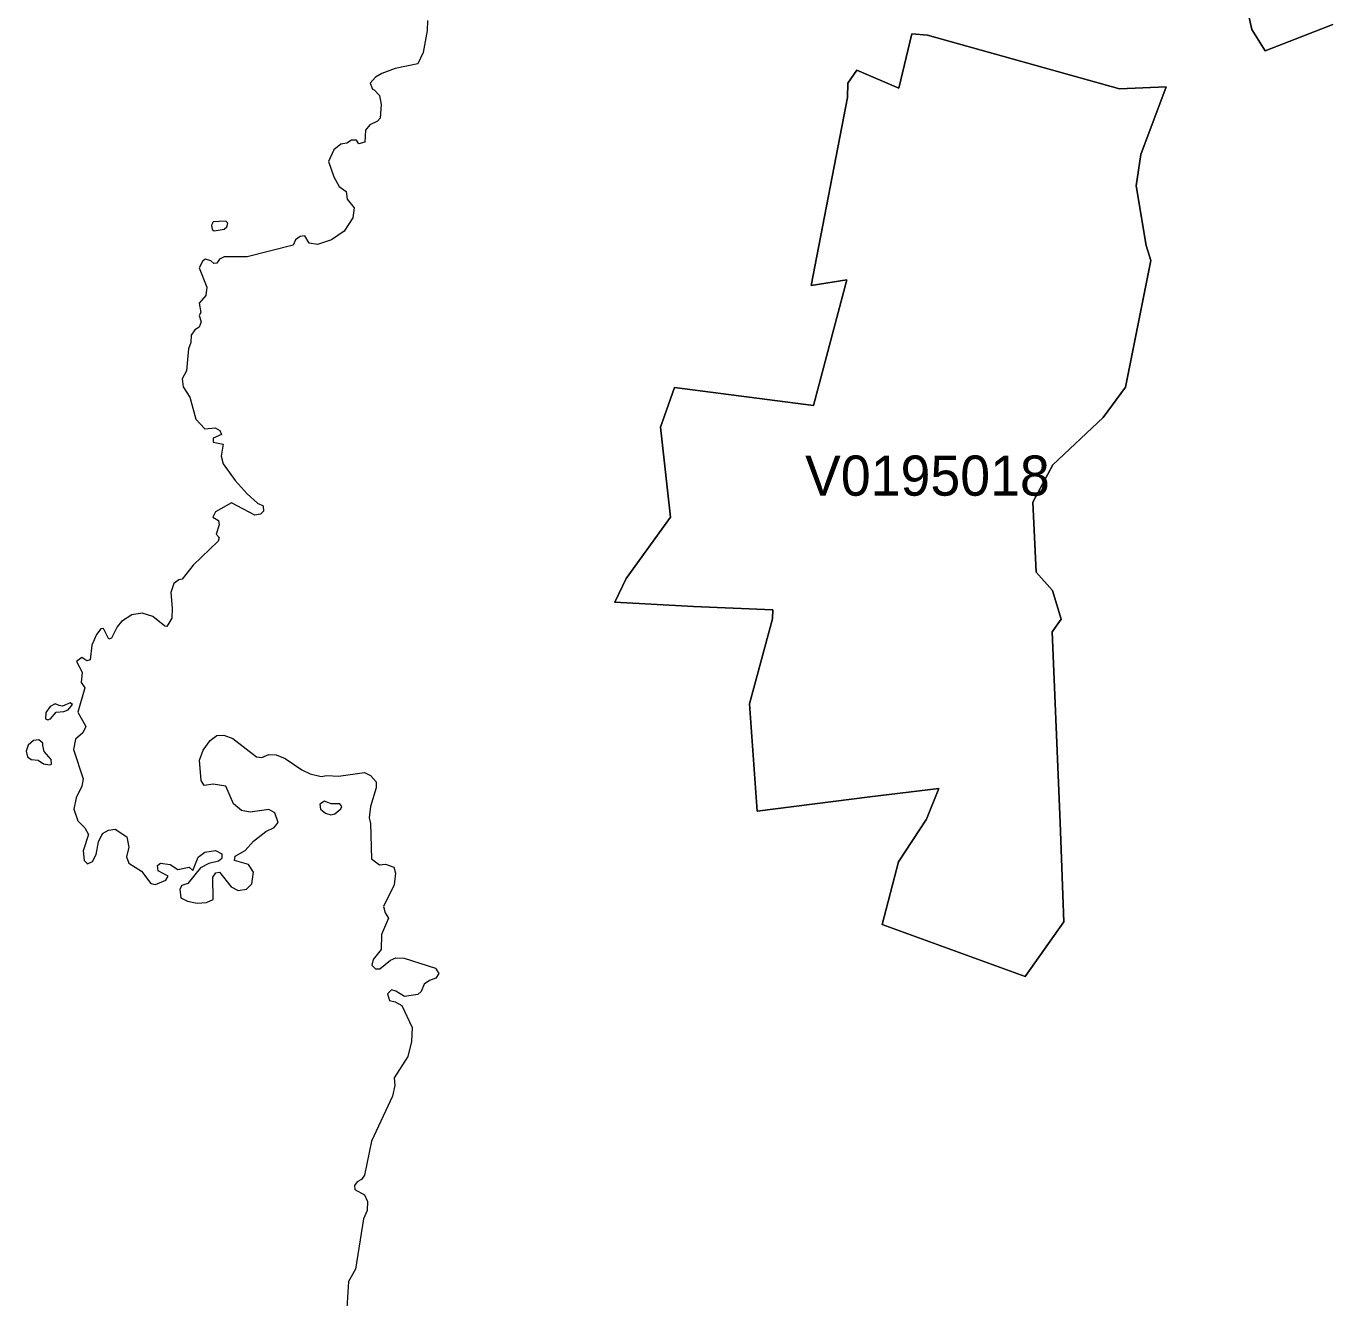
# Model space of a CAD drawing. Extents: x 369010 to 735936, y 6377141 to 6616555.
# Drawn here: x 474722 to 477977, y 6490090 to 6493257 of the extents above; entities that cross this region are included whole.
import ezdxf
from ezdxf.enums import TextEntityAlignment as Align

# ---------------------------------------------------------------- set-up
doc = ezdxf.new("R2010")
doc.units = 0
doc.header["$LTSCALE"] = 40
doc.layers.add('3', color=7, linetype='Continuous', lineweight=13)
doc.layers.add('4', color=7, linetype='Continuous')

msp = doc.modelspace()

# ---------------------------------------------------------------- linework, layer by layer
at = {"layer": '3'}
for points in [[(477977.38, 6493261.24), (477808.73, 6493195.87), (477775.46, 6493248.83), (477728.95, 6493459.68)], [(477728.95, 6493459.68), (477775.46, 6493248.83), (477808.73, 6493195.87), (477977.38, 6493261.24)], [(475722.05, 6493271.5), (475720.56, 6493246.51), (475710.8, 6493191.4), (475697.56, 6493163.43), (475641.12, 6493151.68), (475608.35, 6493139.76), (475591.97, 6493130.66), (475578.56, 6493115.27), (475584.85, 6493100.04), (475588.49, 6493098.55), (475602.39, 6493084.65), (475606.53, 6493062.3), (475603.72, 6493028.21), (475597.43, 6493020.43), (475577.9, 6493011.5), (475567.47, 6492998.09), (475565.32, 6492968.13), (475550.76, 6492964), (475545.13, 6492973.1), (475532.55, 6492973.1), (475520.8, 6492966.15), (475506.07, 6492963.33), (475488.69, 6492949.27), (475474.79, 6492920.14), (475488.03, 6492881.74), (475501.93, 6492857.91), (475519.31, 6492845.49), (475521.46, 6492826.63), (475538.84, 6492804.95), (475535.36, 6492779.95), (475513.85, 6492747.02), (475482.4, 6492724.84), (475447.48, 6492713.59), (475427.29, 6492717.06), (475416.2, 6492735.27), (475404.29, 6492733.12), (475393.2, 6492724.84), (475386.91, 6492711.6), (475272.54, 6492682.97), (475215.28, 6492682.97), (475203.53, 6492677.34), (475196.58, 6492666.92), (475189.46, 6492666.25), (475181.85, 6492672.54), (475168.61, 6492676.68), (475162.32, 6492672.54), (475153.22, 6492655.66), (475172.08, 6492606.84), (475169.27, 6492586.65), (475153.22, 6492567.12), (475156.69, 6492544.11), (475152.55, 6492536.5), (475158.18, 6492521.11), (475152.55, 6492507.87), (475142.13, 6492500.92), (475133.02, 6492487.67), (475132.36, 6492469.47), (475126.07, 6492453.42), (475121.44, 6492398.96), (475110.35, 6492378.77), (475113, 6492359.24), (475129.88, 6492333.43), (475144.44, 6492278.31), (475166.79, 6492253.98), (475192.61, 6492256.8), (475204.36, 6492249.85), (475208.66, 6492240.08), (475187.64, 6492230.98), (475187.64, 6492221.21), (475212.8, 6492216.25), (475207.83, 6492186.29), (475212.8, 6492167.42), (475242.75, 6492125.72), (475272.05, 6492092.12), (475298.53, 6492069.12), (475312.43, 6492062.16), (475313.26, 6492049.59), (475305.48, 6492041.97), (475291.58, 6492039.16), (475232.99, 6492069.78), (475193.27, 6492047.6), (475186.98, 6492034.19), (475200.88, 6492025.92), (475203.03, 6492015.49), (475195.42, 6491991.66), (475203.03, 6491984.05), (475200.22, 6491974.28), (475138.16, 6491915.03), (475110.35, 6491880.11), (475101.91, 6491878.12), (475089.99, 6491869.02), (475082.38, 6491846.68), (475085.86, 6491807.62), (475084.53, 6491782.46), (475072.62, 6491761.61)], [(475072.62, 6491761.61), (475066.99, 6491762.93), (475037.03, 6491786.77), (475010.55, 6491795.04), (474984.73, 6491790.9), (474959.74, 6491774.19), (474948.49, 6491760.78), (474934.59, 6491732.98), (474927.63, 6491730.83), (474914.39, 6491757.31), (474908.1, 6491755.98), (474897.02, 6491741.91), (474885.1, 6491715.43), (474880.96, 6491678.53), (474873.18, 6491676.37), (474860.6, 6491684.81), (474847.36, 6491675.05), (474861.43, 6491648.57), (474858.62, 6491622.09), (474867.72, 6491608.85), (474850.84, 6491548.77), (474870.37, 6491512.53), (474862.76, 6491497.13), (474844.72, 6491481.25), (474839.75, 6491455.43), (474864.08, 6491382.11), (474860.6, 6491364.07), (474846.04, 6491335.44), (474840.41, 6491306.8), (474850.84, 6491278.17), (474868.38, 6491260.79), (474877.49, 6491244.08), (474864.08, 6491202.87), (474866.23, 6491179.2), (474874.67, 6491170.76), (474887.25, 6491176.39), (474896.19, 6491193.76), (474901.82, 6491225.21), (474912.24, 6491246.06), (474926.97, 6491254.5), (474943.69, 6491257.32), (474972.65, 6491237.79), (474977.62, 6491212.63), (474971.99, 6491188.3), (474977.62, 6491172.25), (475008.9, 6491152.72), (475032.73, 6491121.94), (475043.82, 6491119.29), (475069.64, 6491129.71), (475075.26, 6491140.14), (475050.77, 6491153.38), (475048.78, 6491166.62), (475056.4, 6491172.25), (475080.73, 6491169.44), (475099.59, 6491156.86), (475127.56, 6491162.48), (475137.33, 6491154.04), (475150.57, 6491187.48), (475166.62, 6491200.05), (475193.76, 6491204.36), (475209.16, 6491195.92), (475209.16, 6491184), (475200.72, 6491177.05), (475177.05, 6491171.59), (475156.03, 6491160.99), (475124.75, 6491121.94), (475110.02, 6491117.14), (475104.56, 6491107.37), (475107.37, 6491085.69), (475124.09, 6491078.08), (475147.75, 6491073.11), (475171.42, 6491074.6), (475188.14, 6491081.55), (475186.81, 6491137.33), (475194.43, 6491148.58), (475203.53, 6491149.91), (475232.16, 6491113.66), (475250.2, 6491104.56), (475270.39, 6491108.03), (475283.8, 6491121.27), (475287.94, 6491149.91), (475275.36, 6491168.77), (475241.1, 6491179.2), (475242.59, 6491189.63), (475267.74, 6491204.36), (475288.6, 6491227.36), (475318.55, 6491251.69), (475339.57, 6491261.46), (475350, 6491274.03), (475341.56, 6491297.7), (475326.33, 6491306.14), (475279.5, 6491299.19), (475258.64, 6491303.33), (475238.45, 6491320.04), (475219.58, 6491364.07), (475187.48, 6491368.87), (475165.13, 6491366.05), (475157.52, 6491378.63), (475153.38, 6491428.95), (475163.15, 6491453.94)], [(475163.15, 6491453.94), (475179.86, 6491477.6), (475197.24, 6491490.18), (475213.96, 6491491.67), (475236.96, 6491483.23), (475295.55, 6491437.22), (475308.79, 6491435.9), (475326.33, 6491442.85), (475345.04, 6491442.19), (475367.38, 6491433.08), (475408.59, 6491405.11), (475429.44, 6491394.69), (475456.58, 6491388.4), (475471.31, 6491391.21), (475499.95, 6491389.06), (475564.82, 6491398.16), (475580.05, 6491391.21), (475594.12, 6491375.16), (475593.46, 6491360.1), (475579.55, 6491313.42), (475576.08, 6491285.62), (475579.55, 6491271.55), (475582.37, 6491183.01), (475601.9, 6491168.44), (475617.12, 6491169.77), (475637.48, 6491162.15), (475642.28, 6491147.42), (475638.8, 6491118.79), (475612.32, 6491064.51), (475616.46, 6491048.45), (475624.9, 6491035.21), (475607.36, 6490994.66), (475606.7, 6490957.09), (475586.51, 6490932.6), (475583.03, 6490918.03), (475592.13, 6490909.59), (475603.22, 6490909.59), (475629.7, 6490930.61), (475642.94, 6490936.9), (475663.96, 6490935.41), (475741.25, 6490911.08), (475749.69, 6490897.84), (475742.74, 6490885.93), (475726.69, 6490880.3), (475713.45, 6490871.36), (475705.67, 6490852.5), (475697.39, 6490845.54), (475664.62, 6490840.58), (475642.94, 6490853.82), (475631.85, 6490856.63), (475622.09, 6490846.87), (475626.89, 6490830.15), (475640.96, 6490827.34), (475657.67, 6490818.24), (475683.49, 6490763.12), (475682, 6490728.37), (475672.9, 6490690.63), (475638.97, 6490637.67), (475640.46, 6490618.8), (475634.17, 6490592.32), (475582.53, 6490479.95), (475565.16, 6490395.54), (475557.38, 6490384.45), (475546.29, 6490378.82), (475540, 6490369.72), (475540.66, 6490359.29), (475565.16, 6490346.05), (475572.11, 6490330), (475571.28, 6490306.99), (475562.34, 6490286.8), (475541.98, 6490161.35), (475525.27, 6490130.57), (475521.13, 6490063.7)]]:
    msp.add_lwpolyline(points, dxfattribs=at)
for points in [[(476967.47, 6493234.93), (476928.41, 6493238.4), (476896.3, 6493102.52), (476791.37, 6493147.7), (476769.03, 6493115.76), (476768.37, 6493079.35), (476677.51, 6492611.31), (476766.55, 6492625.37), (476683.63, 6492312.24), (476336.9, 6492356.93), (476302.14, 6492258.29), (476327.47, 6492034.69), (476216.41, 6491881.6), (476188.11, 6491822.85), (476384.73, 6491811.76), (476582.18, 6491803.48), (476581.52, 6491780.97), (476524.09, 6491569.46), (476543.12, 6491302.17), (476824.14, 6491338.08), (476995.94, 6491358.28), (476965.32, 6491282.14), (476894.81, 6491175.56), (476854.1, 6491019.99), (477210.93, 6490890.06), (477307.08, 6491026.11), (477297.98, 6491273.54), (477278.45, 6491748.53), (477300.46, 6491780.48), (477279.28, 6491851.64), (477238.57, 6491897.49), (477229.96, 6492071.76), (477279.78, 6492164.28), (477404.9, 6492282.28), (477460.67, 6492358.09), (477524.06, 6492674.03), (477512.14, 6492711.27), (477487.48, 6492859.56), (477499.24, 6492937.35), (477562.13, 6493106.66), (477446.11, 6493100.87)], [(476967.47, 6493234.93), (477446.11, 6493100.87), (477562.13, 6493106.66), (477499.24, 6492937.35), (477487.48, 6492859.56), (477512.14, 6492711.27), (477524.06, 6492674.03), (477460.67, 6492358.09), (477404.9, 6492282.28), (477279.78, 6492164.28), (477229.96, 6492071.76), (477238.57, 6491897.49), (477279.28, 6491851.64), (477300.46, 6491780.48), (477278.45, 6491748.53), (477297.98, 6491273.54), (477307.08, 6491026.11), (477210.93, 6490890.06), (476854.1, 6491019.99), (476894.81, 6491175.56), (476965.32, 6491282.14), (476995.94, 6491358.28), (476824.14, 6491338.08), (476543.12, 6491302.17), (476524.09, 6491569.46), (476581.52, 6491780.97), (476582.18, 6491803.48), (476384.73, 6491811.76), (476188.11, 6491822.85), (476216.41, 6491881.6), (476327.47, 6492034.69), (476302.14, 6492258.29), (476336.9, 6492356.93), (476683.63, 6492312.24), (476766.55, 6492625.37), (476677.51, 6492611.31), (476768.37, 6493079.35), (476769.03, 6493115.76), (476791.37, 6493147.7), (476896.3, 6493102.52), (476928.41, 6493238.4)], [(475202.7, 6492770.85), (475187.48, 6492769.86), (475183.34, 6492761.42), (475185.16, 6492750.99), (475190.12, 6492747.85), (475215.28, 6492751.98), (475222.07, 6492757.78), (475224.05, 6492767.05), (475218.92, 6492771.85)], [(474803.84, 6491565.16), (474794.24, 6491568.96), (474781.49, 6491562.51), (474771.07, 6491547.78), (474769.74, 6491532.05), (474776.2, 6491529.24), (474782.82, 6491532.05), (474796.22, 6491548.61), (474815.59, 6491550.26), (474826.84, 6491554.73), (474837.43, 6491567.47), (474831.48, 6491571.44), (474812.44, 6491563.34)], [(474763.45, 6491465.52), (474763.12, 6491470.98), (474753.19, 6491479.26), (474740.12, 6491478.1), (474727.21, 6491466.35), (474721.75, 6491451.62), (474725.55, 6491437.06), (474734.16, 6491430.44), (474751.54, 6491428.78), (474765.27, 6491420.17), (474780.67, 6491417.2), (474785.3, 6491419.35), (474783.81, 6491430.93), (474766.6, 6491450.79)], [(475481.91, 6491320.54), (475464.86, 6491327.16), (475453.44, 6491319.38), (475455.43, 6491306.8), (475468, 6491297.37), (475481.08, 6491292.9), (475490.51, 6491295.05), (475505.74, 6491307.96), (475508.06, 6491313.59), (475502.93, 6491320.21)]]:
    msp.add_lwpolyline(points, close=True, dxfattribs=at)

# ---------------------------------------------------------------- texts
at = {"layer": '4'}
msp.add_text('V0195018', height=100, dxfattribs=at).set_placement((476967.23, 6492087.87), align=Align.CENTER)

doc.saveas('drawing.dxf')
